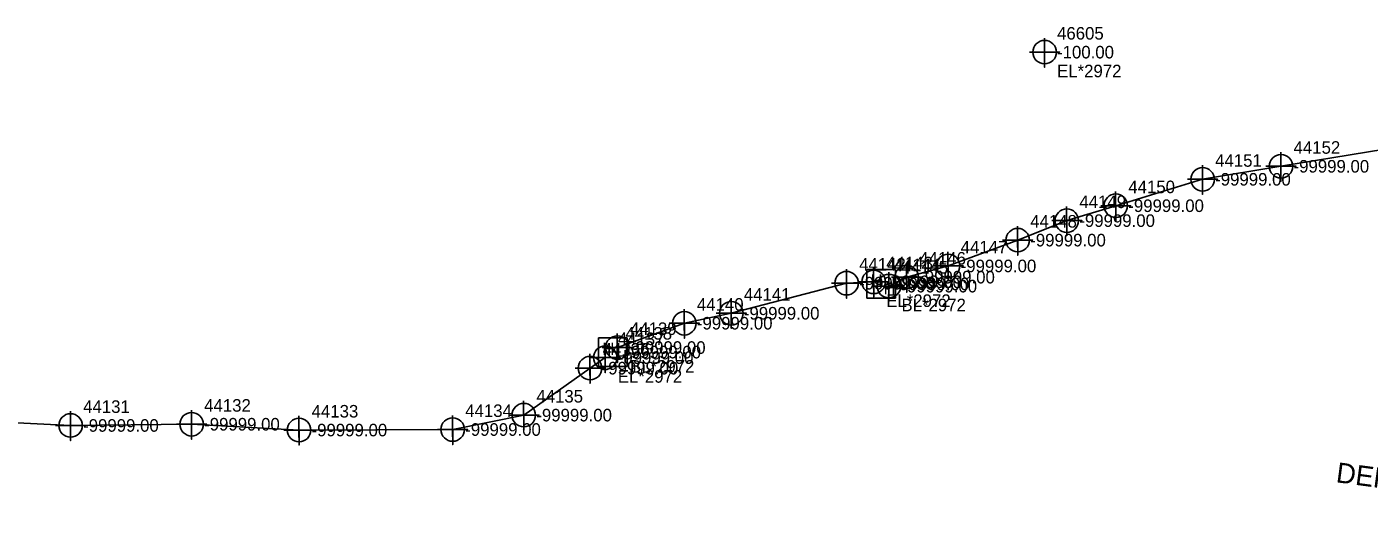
# Model space of a CAD drawing. Extents: x 2083698 to 2094313, y 743246 to 752873.
# Drawn here: x 2090268.6 to 2090535.9, y 747704.6 to 747804.6 of the extents above; entities that cross this region are included whole.
import ezdxf

# ---------------------------------------------------------------- set-up
doc = ezdxf.new("R2010")
doc.units = 0
for name, color, linetype in [('Exist Property Iron Pin CELL', 7, 'Continuous'), ('Exist Property Iron Pin Cogo Elevation', 7, 'Continuous'), ('Exist Property Iron Pin Cogo Number', 7, 'Continuous'), ('Exist Right of Way Line Leader', 7, 'Continuous'), ('Exist Right of Way Line Text', 7, 'Continuous'), ('Exist Utilities Power UG Cable SUE LOS B Text', 7, 'Continuous'), ('Exist Utilities Telephone UG Conduit SUE LOS B', 7, 'Continuous'), ('Scratch_Level_2', 7, 'Continuous'), ('Scratch_Level_3', 7, 'Continuous')]:
    doc.layers.add(name, color=color, linetype=linetype)

msp = doc.modelspace()

# ---------------------------------------------------------------- linework, layer by layer
at = {"layer": 'Exist Property Iron Pin CELL'}
for p, q in [((2090435.84, 747756.27), (2090435.84, 747750.55)), ((2090441.57, 747756.27), (2090435.84, 747756.27)), ((2090441.57, 747750.55), (2090441.57, 747756.27)), ((2090438.7, 747753.41), (2090438.7, 747753.41)), ((2090435.84, 747750.55), (2090441.57, 747750.55)), ((2090382.43, 747742.7), (2090382.43, 747736.97)), ((2090388.15, 747742.7), (2090382.43, 747742.7)), ((2090388.15, 747736.97), (2090388.15, 747742.7)), ((2090385.29, 747739.83), (2090385.29, 747739.83)), ((2090382.43, 747736.97), (2090388.15, 747736.97))]:
    msp.add_line(p, q, dxfattribs=at)
at = {"layer": 'Exist Right of Way Line Text'}
for points in [[(2090471.22, 747802.37), (2090471.26, 747796.56), (2090471.24, 747799.56), (2090474.26, 747799.56), (2090468.26, 747799.56)], [(2090518.3, 747779.65), (2090518.33, 747773.83), (2090518.31, 747776.83), (2090521.33, 747776.83), (2090515.33, 747776.83)], [(2090502.69, 747777.06), (2090502.72, 747771.24), (2090502.7, 747774.24), (2090505.72, 747774.24), (2090499.72, 747774.24)], [(2090485.4, 747771.8), (2090485.43, 747765.98), (2090485.42, 747768.98), (2090488.43, 747768.98), (2090482.43, 747768.98)], [(2090475.65, 747768.82), (2090475.68, 747763.01), (2090475.66, 747766.01), (2090478.68, 747766.01), (2090472.68, 747766.01)], [(2090465.86, 747764.94), (2090465.9, 747759.13), (2090465.88, 747762.13), (2090468.9, 747762.13), (2090462.9, 747762.13)], [(2090452.02, 747759.81), (2090452.05, 747753.99), (2090452.03, 747756.99), (2090455.05, 747756.99), (2090449.05, 747756.99)], [(2090431.79, 747756.37), (2090431.83, 747750.56), (2090431.81, 747753.56), (2090434.83, 747753.56), (2090428.83, 747753.56)], [(2090437.2, 747756.64), (2090437.23, 747750.82), (2090437.21, 747753.82), (2090440.23, 747753.82), (2090434.23, 747753.82)], [(2090443.77, 747757.57), (2090443.8, 747751.76), (2090443.78, 747754.76), (2090446.8, 747754.76), (2090440.8, 747754.76)], [(2090440.22, 747755.78), (2090440.26, 747749.97), (2090440.24, 747752.97), (2090443.26, 747752.97), (2090437.26, 747752.97)], [(2090399.5, 747748.4), (2090399.53, 747742.58), (2090399.51, 747745.58), (2090402.53, 747745.58), (2090396.53, 747745.58)], [(2090408.85, 747750.38), (2090408.88, 747744.57), (2090408.86, 747747.57), (2090411.88, 747747.57), (2090405.88, 747747.57)], [(2090386.16, 747743.56), (2090386.2, 747737.74), (2090386.18, 747740.74), (2090389.2, 747740.74), (2090383.2, 747740.74)], [(2090383.75, 747741.56), (2090383.78, 747735.74), (2090383.76, 747738.74), (2090386.78, 747738.74), (2090380.78, 747738.74)], [(2090380.73, 747739.46), (2090380.76, 747733.64), (2090380.74, 747736.64), (2090383.76, 747736.64), (2090377.76, 747736.64)], [(2090367.53, 747730.1), (2090367.56, 747724.29), (2090367.55, 747727.29), (2090370.56, 747727.29), (2090364.56, 747727.29)], [(2090277.29, 747728.05), (2090277.32, 747722.23), (2090277.3, 747725.23), (2090280.32, 747725.23), (2090274.32, 747725.23)], [(2090301.38, 747728.28), (2090301.42, 747722.47), (2090301.4, 747725.47), (2090304.42, 747725.47), (2090298.42, 747725.47)], [(2090322.78, 747727.12), (2090322.81, 747721.31), (2090322.8, 747724.31), (2090325.81, 747724.31), (2090319.81, 747724.31)], [(2090353.36, 747727.23), (2090353.4, 747721.42), (2090353.38, 747724.42), (2090356.4, 747724.42), (2090350.4, 747724.42)]]:
    msp.add_lwpolyline(points, dxfattribs=at)
for centre in [(2090471.26, 747799.56), (2090518.33, 747776.83), (2090502.72, 747774.24), (2090485.43, 747768.98), (2090475.68, 747766.01), (2090465.9, 747762.13), (2090452.05, 747756.99), (2090437.23, 747753.82), (2090443.8, 747754.76), (2090431.83, 747753.56), (2090440.26, 747752.97), (2090408.88, 747747.57), (2090399.53, 747745.58), (2090386.2, 747740.74), (2090383.78, 747738.74), (2090380.76, 747736.64), (2090367.56, 747727.29), (2090277.32, 747725.23), (2090301.42, 747725.47), (2090322.81, 747724.31), (2090353.4, 747724.42)]:
    msp.add_circle(centre, 2.34, dxfattribs=at)
at = {"layer": 'Exist Utilities Telephone UG Conduit SUE LOS B'}
for points in [[(2090440.26, 747752.97), (2090443.8, 747754.76), (2090452.05, 747756.99), (2090465.9, 747762.13), (2090475.68, 747766.01), (2090485.43, 747768.98), (2090502.72, 747774.24), (2090518.33, 747776.83), (2090539.01, 747780.25)], [(2090386.2, 747740.74), (2090399.53, 747745.58), (2090408.88, 747747.57), (2090431.83, 747753.56), (2090437.23, 747753.82)], [(2090245.48, 747726.84), (2090277.32, 747725.23), (2090301.42, 747725.47), (2090322.81, 747724.31), (2090353.4, 747724.42), (2090367.56, 747727.29), (2090380.76, 747736.64), (2090383.78, 747738.74)]]:
    msp.add_lwpolyline(points, dxfattribs=at)

# ---------------------------------------------------------------- texts
at = {"layer": 'Exist Property Iron Pin CELL'}
for p in [(2090436.62, 747752.82), (2090439.19, 747751.35), (2090383.2, 747739.24), (2090385.78, 747737.78)]:
    msp.add_text('H', height=2.5, dxfattribs=at).set_placement(p)
at = {"layer": 'Exist Property Iron Pin Cogo Elevation'}
for p in [(2090441.2, 747752.16), (2090387.79, 747738.58)]:
    msp.add_text('-99999.00', height=2.5, dxfattribs=at).set_placement(p)
at = {"layer": 'Exist Property Iron Pin Cogo Number'}
for s, p in [('44144', (2090441.2, 747755.91)), ('44138', (2090387.79, 747742.33))]:
    msp.add_text(s, height=2.5, dxfattribs=at).set_placement(p)
at = {"layer": 'Exist Right of Way Line Leader'}
for s, p in [('46605', (2090473.74, 747802.06)), ('44152', (2090520.83, 747779.33)), ('44151', (2090505.22, 747776.74)), ('44150', (2090487.93, 747771.48)), ('44149', (2090478.18, 747768.51)), ('44148', (2090468.4, 747764.63)), ('44147', (2090454.55, 747759.49)), ('44143', (2090439.73, 747756.32)), ('44146', (2090446.3, 747757.26)), ('44142', (2090434.33, 747756.06)), ('44145', (2090442.76, 747755.47)), ('44141', (2090411.38, 747750.07)), ('44140', (2090402.03, 747748.08)), ('44139', (2090388.7, 747743.24)), ('44137', (2090386.28, 747741.24)), ('44136', (2090383.26, 747739.14)), ('44135', (2090370.06, 747729.79)), ('44131', (2090279.82, 747727.73)), ('44132', (2090303.92, 747727.97)), ('44134', (2090355.9, 747726.92)), ('44133', (2090325.31, 747726.81))]:
    msp.add_text(s, height=2.5, dxfattribs=at).set_placement(p)
at = {"layer": 'Exist Utilities Power UG Cable SUE LOS B Text'}
msp.add_text('DEP, Copper, 1-WUS20TPXC', height=4, rotation=352.4421, dxfattribs=at).set_placement((2090529.15, 747713.94))
at = {"layer": 'Scratch_Level_2'}
for s, p in [('-100.00', (2090473.74, 747798.31)), ('-99999.00', (2090520.83, 747775.58)), ('-99999.00', (2090505.22, 747772.99)), ('-99999.00', (2090487.93, 747767.73)), ('-99999.00', (2090478.18, 747764.76)), ('-99999.00', (2090468.4, 747760.88)), ('-99999.00', (2090454.55, 747755.74)), ('-99999.00', (2090434.33, 747752.31)), ('-99999.00', (2090439.73, 747752.57)), ('-99999.00', (2090442.76, 747751.72)), ('-99999.00', (2090446.3, 747753.51)), ('-99999.00', (2090411.38, 747746.32)), ('-99999.00', (2090402.03, 747744.33)), ('-99999.00', (2090388.7, 747739.49)), ('-99999.00', (2090383.26, 747735.39)), ('-99999.00', (2090386.28, 747737.49)), ('-99999.00', (2090370.06, 747726.04)), ('-99999.00', (2090279.82, 747723.98)), ('-99999.00', (2090303.92, 747724.22)), ('-99999.00', (2090325.31, 747723.06)), ('-99999.00', (2090355.9, 747723.17))]:
    msp.add_text(s, height=2.5, dxfattribs=at).set_placement(p)
at = {"layer": 'Scratch_Level_3'}
for s, p in [('EL*2972', (2090473.74, 747794.56)), ('EL*2972', (2090439.73, 747748.82)), ('BL*2972', (2090442.76, 747747.97)), ('BL*2972', (2090388.7, 747735.74)), ('EL*2972', (2090386.28, 747733.74))]:
    msp.add_text(s, height=2.5, dxfattribs=at).set_placement(p)

doc.saveas('drawing.dxf')
